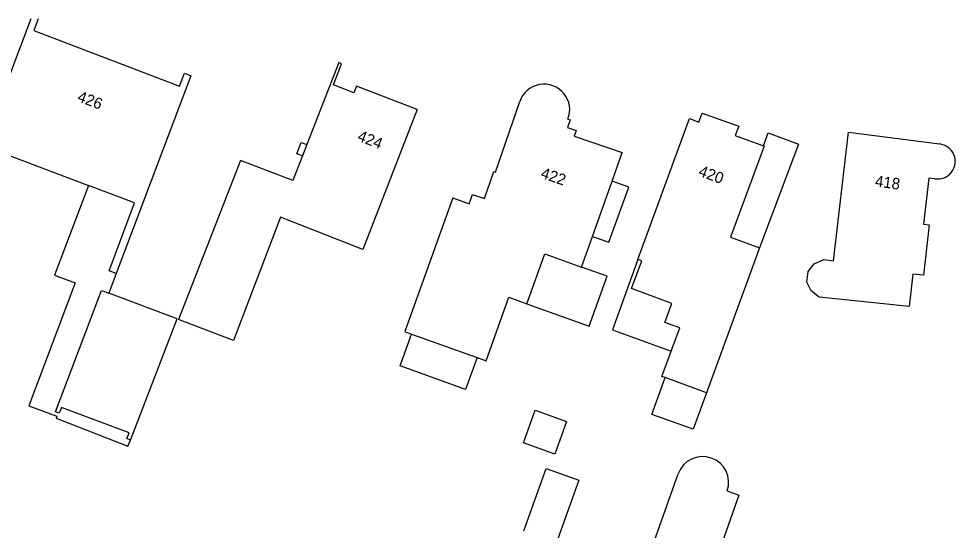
# Model space of a CAD drawing. Extents: x 131000 to 133013, y 393000 to 396501.
# Drawn here: x 131694.8 to 131778.3, y 396454.4 to 396500 of the extents above; entities that cross this region are included whole.
import ezdxf

# ---------------------------------------------------------------- set-up
doc = ezdxf.new("R2010")
doc.units = 0
for name, color, linetype in [('gg-anno-huisnummerreeks BGT', 7, 'Continuous'), ('gg-bbg-bijgebouw', 7, 'Continuous'), ('gg-bbg-gedigitaliseerde bebouwing', 7, 'Continuous'), ('gg-bbg-gedigitaliseerde bijgebouw', 7, 'Continuous'), ('gg-bbg-hoofdgebouw', 7, 'Continuous'), ('gg-bbg-luifel en loopbrug', 7, 'Continuous')]:
    doc.layers.add(name, color=color, linetype=linetype)

msp = doc.modelspace()

# ---------------------------------------------------------------- linework, layer by layer
at = {"layer": 'gg-bbg-bijgebouw'}
for points in [[(131704.748, 396462.462), (131704.445, 396462.582), (131704.632, 396463.086), (131698.609, 396465.354), (131698.41, 396464.852), (131698.092, 396464.979), (131702.178, 396475.798), (131702.829, 396475.552)], [(131704.748, 396462.462), (131708.923, 396473.252), (131702.829, 396475.552)]]:
    msp.add_lwpolyline(points, dxfattribs=at)
at = {"layer": 'gg-bbg-gedigitaliseerde bebouwing'}
for p, q in [((131749.971, 396478.56), (131754.56, 396491.1)), ((131747.674, 396485.524), (131748.58, 396488.08)), ((131745.929, 396480.602), (131747.674, 396485.524)), ((131744.959, 396477.865), (131745.929, 396480.602)), ((131760.814, 396479.581), (131756.081, 396466.672)), ((131729.814, 396471.907), (131735.637, 396469.82)), ((131756.081, 396466.672), (131752.396, 396468.031))]:
    msp.add_line(p, q, dxfattribs=at)
for points in [[(131730.3, 396491.897), (131725.457, 396479.45), (131718.122, 396482.304), (131713.949, 396471.338), (131709.032, 396473.211)], [(131733.49, 396484.04), (131729.218, 396472.121), (131729.814, 396471.907)], [(131740.077, 396474.602), (131741.683, 396479.048), (131744.959, 396477.865)], [(131752.952, 396470.387), (131753.712, 396472.448), (131752.369, 396472.943), (131752.992, 396474.632), (131749.398, 396475.948), (131750.31, 396478.436), (131749.971, 396478.56)], [(131735.637, 396469.82), (131736.451, 396469.529), (131738.476, 396475.179), (131740.077, 396474.602)], [(131752.396, 396468.031), (131752.121, 396468.132), (131752.952, 396470.387)]]:
    msp.add_lwpolyline(points, dxfattribs=at)
at = {"layer": 'gg-bbg-gedigitaliseerde bijgebouw'}
msp.add_line((131748.819, 396446.178), (131753.572, 396459.455), dxfattribs=at)
for points in [[(131743.622, 396464.117), (131742.584, 396461.209), (131739.774, 396462.216), (131740.815, 396465.123), (131743.622, 396464.117)], [(131757.934, 396457.92), (131758.972, 396457.555), (131756.535, 396450.634), (131754.414, 396451.381), (131752.123, 396444.983)]]:
    msp.add_lwpolyline(points, dxfattribs=at)
msp.add_arc((131755.749, 396458.675), 2.312, 340.9443, 160.28147, dxfattribs=at)
at = {"layer": 'gg-bbg-hoofdgebouw'}
msp.add_line((131720.476, 396488.786), (131720.081, 396487.773), dxfattribs=at)
for points in [[(131695.883, 396500), (131690.054, 396484.613), (131690.712, 396484.365), (131692.291, 396488.451), (131701.008, 396485.15)], [(131696.547, 396500), (131696.136, 396498.938), (131709.127, 396494.001), (131709.569, 396495.156), (131710.133, 396494.924), (131703.488, 396477.3)], [(131730.3, 396491.897), (131724.901, 396493.997), (131724.667, 396493.41), (131722.863, 396494.119), (131723.569, 396495.983), (131723.322, 396496.086), (131720.476, 396488.786)], [(131733.49, 396484.04), (131734.95, 396483.52), (131735.24, 396484.35), (131736.32, 396483.97), (131737.13, 396486.4), (131737.29, 396486.34), (131739.46, 396492.63)], [(131743.74, 396491.05), (131743.94, 396490.99), (131743.7, 396490.3), (131744.46, 396490.03), (131744.3, 396489.55), (131748.58, 396488.08)], [(131754.56, 396491.1), (131755.414, 396490.785), (131755.712, 396491.593), (131758.958, 396490.424), (131758.651, 396489.591), (131761.156, 396488.667)], [(131776.44, 396485.74), (131775.9, 396485.79), (131775.418, 396481.701), (131775.934, 396481.628), (131775.414, 396477.138), (131774.47, 396477.248), (131774.146, 396474.361), (131766.119, 396475.181), (131765.423, 396475.741), (131765.042, 396476.54), (131765.159, 396477.471), (131765.688, 396478.161), (131766.557, 396478.552), (131767.413, 396478.432), (131768.73, 396489.9), (131776.86, 396488.84)], [(131761.156, 396488.667), (131761.23, 396488.64), (131758.24, 396480.53), (131760.814, 396479.581)], [(131720.081, 396487.773), (131719.227, 396485.583), (131714.574, 396487.379), (131709.032, 396473.211)], [(131703.488, 396477.3), (131702.854, 396477.523), (131705.127, 396483.59), (131701.008, 396485.15)]]:
    msp.add_lwpolyline(points, dxfattribs=at)
for centre, radius, start, end in [((131741.618, 396491.89), 2.282, 338.41015, 161.0657), ((131776.689, 396487.285), 1.565, 260.82665, 83.742)]:
    msp.add_arc(centre, radius, start, end, dxfattribs=at)
at = {"layer": 'gg-bbg-luifel en loopbrug'}
msp.add_line((131703.488, 396477.3), (131702.829, 396475.552), dxfattribs=at)
for points in [[(131761.156, 396488.667), (131761.578, 396489.837), (131764.299, 396488.833), (131760.814, 396479.581)], [(131720.081, 396487.773), (131719.573, 396487.971), (131719.968, 396488.984), (131720.476, 396488.786)], [(131701.008, 396485.15), (131697.977, 396477.151), (131699.829, 396476.463), (131695.711, 396465.514), (131698.19, 396464.574), (131698.128, 396464.395), (131704.537, 396461.915), (131704.748, 396462.462)], [(131745.929, 396480.602), (131747.394, 396480.077), (131749.156, 396484.993), (131747.674, 396485.524)], [(131749.971, 396478.56), (131747.714, 396472.264), (131752.952, 396470.387)], [(131740.077, 396474.602), (131745.632, 396472.611), (131747.224, 396477.053), (131744.959, 396477.865)], [(131735.637, 396469.82), (131734.617, 396466.974), (131728.793, 396469.061), (131729.814, 396471.907)], [(131756.081, 396466.672), (131754.904, 396463.425), (131751.22, 396464.746), (131752.396, 396468.031)], [(131739.805, 396454.359), (131741.801, 396459.928), (131744.718, 396458.883), (131742.699, 396453.25)]]:
    msp.add_lwpolyline(points, dxfattribs=at)

# ---------------------------------------------------------------- texts
at = {"layer": 'gg-anno-huisnummerreeks BGT'}
for s, rotation, p in [('426', 339.2, (131699.944, 396492.677)), ('424', 338.7, (131724.903, 396489.168)), ('422', 341, (131741.238, 396485.844)), ('420', 339.8, (131755.298, 396486.03)), ('418', 352.6, (131771.057, 396485.058))]:
    msp.add_text(s, height=1, rotation=rotation, dxfattribs=at).set_placement(p)

doc.saveas('drawing.dxf')
